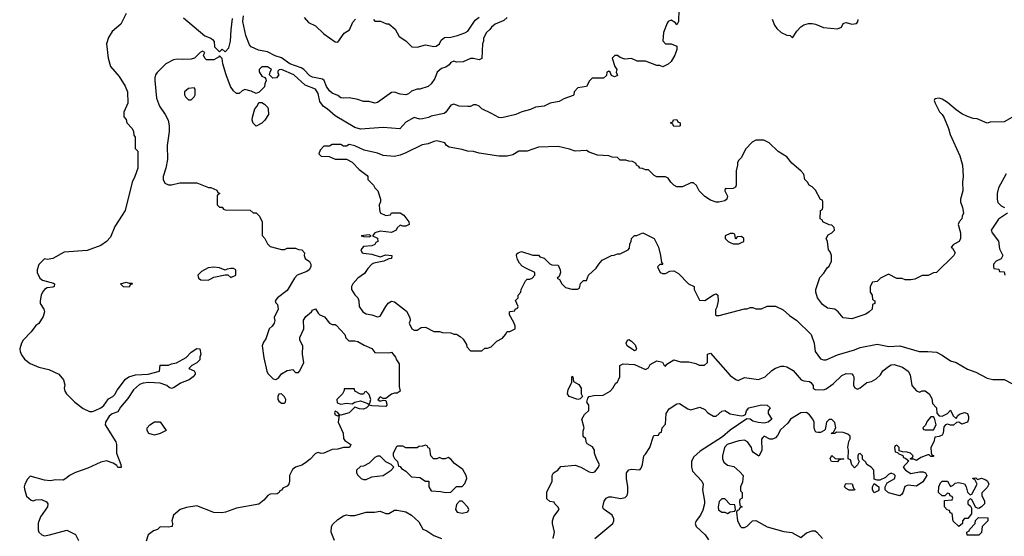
# Model space of a CAD drawing. Header units: inches. Extents: x 2348352 to 2479776, y 460422 to 613655.
# Tile 301 of 590: x 2380115 to 2387091, y 580820 to 584482. Entities that reach past the tile are written whole.
import ezdxf

# ---------------------------------------------------------------- set-up
doc = ezdxf.new("R2010")
doc.units = ezdxf.units.IN
doc.header["$MEASUREMENT"] = 0
doc.layers.add('C3588', color=7, linetype='Continuous')

msp = doc.modelspace()

# ---------------------------------------------------------------- linework, layer by layer
at = {"layer": 'C3588', "color": 4}
for points, elevation in [([(2380870, 584526), (2380832, 584450), (2380770, 584398), (2380743.5, 584356.5), (2380731, 584310), (2380741, 584210), (2380758, 584150), (2380819.8, 584079.8), (2380862, 584010), (2380878, 583970), (2380882, 583890), (2380852.7, 583827.3), (2380852.7, 583792.7), (2380870, 583774), (2380874, 583750), (2380911.1, 583711.1), (2380922, 583690), (2380923.6, 583663.6), (2380932, 583650), (2380934, 583570), (2380952, 583550), (2380951.3, 583430), (2380931, 583370), (2380911, 583330), (2380862.8, 583130), (2380790, 583015.3), (2380758.5, 582941.5), (2380731, 582910), (2380690, 582881.2), (2380593.2, 582846.8), (2380430, 582833.2), (2380350, 582789.3), (2380310, 582782), (2380290, 582786), (2380250, 582746), (2380238, 582710), (2380238, 582690), (2380258, 582650), (2380275.3, 582635.3), (2380354.2, 582614.2), (2380361, 582610), (2380358, 582590), (2380350, 582585.2), (2380310, 582582), (2380290, 582568.7), (2380276, 582550), (2380266, 582530), (2380258.8, 582490), (2380261, 582470), (2380284.7, 582430), (2380290.9, 582410.9), (2380282, 582378), (2380250.7, 582329.3), (2380230, 582315.3), (2380196, 582270), (2380138.8, 582210), (2380126.8, 582190), (2380114.8, 582150), (2380117.3, 582130), (2380126.6, 582106.6), (2380150, 582076), (2380190, 582044), (2380250, 582018.8), (2380322, 582002), (2380392, 581970), (2380424.7, 581930), (2380434.4, 581894.4), (2380431, 581870), (2380434.8, 581850), (2380446, 581830), (2380504.7, 581770), (2380565.2, 581725.2), (2380610, 581704.7), (2380630, 581704.7), (2380650, 581711.3), (2380690, 581730.8), (2380710, 581746.8), (2380744.8, 581795.2), (2380774, 581810), (2380790, 581826), (2380804.5, 581855.5), (2380865.2, 581934.8), (2380889.3, 581950.7), (2380936, 581964), (2381026, 581970), (2381106, 581990), (2381110, 582032), (2381170, 582032), (2381190, 582042), (2381226, 582050), (2381293.6, 582086.4), (2381330, 582124.7), (2381370, 582152), (2381392, 582150), (2381398, 582110), (2381391.3, 582090), (2381391.3, 582070), (2381371.1, 582048.9), (2381334, 582030), (2381314, 582010), (2381350, 581994), (2381358, 581978), (2381358, 581970), (2381344.7, 581950), (2381316, 581930), (2381253.7, 581906.3), (2381210, 581875.3), (2381190, 581868), (2381174.6, 581874.6), (2381158, 581890), (2381110, 581904.5), (2381030, 581909.7), (2380990, 581905.6), (2380962.9, 581897.1), (2380921.1, 581858.9), (2380882, 581798), (2380830, 581735.3), (2380810, 581702), (2380770, 581688.7), (2380748.1, 581671.9), (2380722.8, 581630), (2380721, 581610), (2380796, 581490), (2380801, 581470), (2380801, 581410), (2380832, 581330), (2380832.7, 581307.3), (2380810, 581308), (2380802, 581322), (2380778, 581338), (2380730, 581354), (2380690, 581345.2), (2380596.7, 581303.3), (2380510, 581272.7), (2380468.3, 581251.7), (2380450, 581234), (2380422.8, 581217.2), (2380370, 581221.2), (2380330, 581214), (2380290, 581219), (2380190, 581246), (2380170, 581226), (2380151.1, 581188.9), (2380146.8, 581170), (2380150, 581154), (2380164, 581104), (2380196.9, 581076.9), (2380210, 581071.3), (2380230, 581078), (2380270, 581082), (2380303.6, 581063.6), (2380314, 581050), (2380312, 581030), (2380262, 580958), (2380246.4, 580913.6), (2380245.4, 580865.4), (2380251.3, 580850), (2380270.7, 580830.7), (2380290, 580824), (2380326, 580830), (2380450, 580864.7), (2380510, 580832), (2380532, 580790)], 104), ([(2384784.7, 584555.3), (2384782, 584470), (2384770, 584446), (2384760.4, 584460.4), (2384730, 584478), (2384710, 584468), (2384702, 584458), (2384676, 584390), (2384671.6, 584331.6), (2384690, 584312), (2384731.1, 584311.1), (2384770, 584294), (2384771.3, 584270), (2384758, 584230), (2384730, 584186), (2384710, 584166), (2384671.1, 584148.9), (2384650, 584158), (2384630, 584158), (2384550, 584188), (2384490, 584188.7), (2384450, 584208), (2384403.1, 584203.1), (2384370, 584214), (2384350, 584228.7), (2384331.6, 584228.4), (2384312, 584210), (2384331.3, 584150), (2384344.7, 584130), (2384342, 584110), (2384350, 584086), (2384330, 584078), (2384307.3, 584087.3), (2384298, 584110), (2384290, 584118), (2384274, 584110), (2384272.7, 584087.3), (2384251.6, 584068.4), (2384170, 584068), (2384151.1, 584048.9), (2384130, 584008), (2384070, 583998), (2384044.7, 583970), (2384042, 583950), (2384035.3, 583944.7), (2383970, 583922), (2383936.9, 583903.1), (2383874, 583890), (2383830, 583869), (2383770, 583861.2), (2383733.7, 583846.3), (2383672, 583830), (2383630, 583809), (2383530, 583786), (2383510, 583788), (2383458, 583818), (2383389, 583849), (2383370, 583868), (2383350, 583878), (2383330, 583878), (2383310, 583866), (2383290, 583866), (2383229.1, 583869.1), (2383190, 583882), (2383170, 583875.3), (2383134.4, 583825.6), (2383122, 583818), (2383030, 583799), (2383010.6, 583789.4), (2382970, 583779.3), (2382950, 583777.2), (2382910, 583788), (2382850, 583755.3), (2382809.1, 583709.1), (2382690, 583717.2), (2382530, 583705.2), (2382490, 583717.2), (2382350, 583799.5), (2382292.7, 583850), (2382266.9, 583866.9), (2382241, 583901), (2382230, 583958), (2382210, 583989), (2382137.5, 584017.5), (2382057.2, 584090), (2381970, 584128), (2381952.7, 584127.3), (2381943.6, 584116.4), (2381943.6, 584103.6), (2381952, 584090), (2381934, 584070), (2381908, 584068), (2381886, 584090), (2381888.4, 584111.6), (2381898, 584130), (2381870, 584148), (2381830, 584148.7), (2381811.3, 584130), (2381811.6, 584111.6), (2381830, 584082), (2381852.7, 584072.7), (2381859.6, 584059.6), (2381862, 584050), (2381852.7, 584027.3), (2381850, 584006), (2381812.7, 583967.3), (2381790, 583958), (2381754.6, 583974.6), (2381710, 583988), (2381690, 583978), (2381670, 583958), (2381650, 583958), (2381630, 583978), (2381609.4, 584009.4), (2381577.2, 584090), (2381555.3, 584170), (2381550, 584206), (2381530, 584226), (2381523.6, 584216.4), (2381490, 584198), (2381438, 584198), (2381426, 584210), (2381418, 584230), (2381426, 584250), (2381410, 584258), (2381394, 584250), (2381354, 584210), (2381330, 584202), (2381270, 584199), (2381230, 584202), (2381203.6, 584196.4), (2381150, 584168), (2381090, 584108), (2381078, 584090), (2381071.3, 584070), (2381071.3, 584050), (2381085.2, 583925.2), (2381106, 583870), (2381146, 583810), (2381166, 583770), (2381174.8, 583730), (2381174.8, 583690), (2381160.7, 583590), (2381162.8, 583490), (2381150.8, 583430), (2381131, 583370), (2381131.3, 583350), (2381142.8, 583322.8), (2381170, 583311.3), (2381190, 583311.3), (2381250, 583326), (2381370, 583324.7), (2381452.7, 583292.7), (2381470, 583292), (2381512.7, 583272.7), (2381518, 583258), (2381534, 583250), (2381518, 583242), (2381514, 583230), (2381514, 583170), (2381530, 583154), (2381550, 583154), (2381558, 583138), (2381570, 583134), (2381747.3, 583132.7), (2381770, 583114), (2381790, 583114), (2381814, 583090), (2381832, 583050), (2381832.7, 582952.7), (2381851.6, 582931.6), (2381870, 582894), (2381890, 582874), (2381970, 582854), (2381990, 582854), (2382010, 582862), (2382070, 582862), (2382090, 582852), (2382114, 582850), (2382132, 582830), (2382131.3, 582810), (2382138, 582790), (2382167.5, 582767.5), (2382178.8, 582750), (2382178.8, 582730), (2382166, 582710), (2382150, 582697.2), (2382082, 582670), (2382062, 582650), (2382010, 582562), (2381942, 582510), (2381924.7, 582490), (2381930, 582474), (2381942, 582462), (2381946, 582430), (2381918, 582370), (2381922, 582350), (2381918, 582330), (2381904.7, 582310), (2381882.8, 582290), (2381859.1, 582220.9), (2381843.4, 582196.6), (2381834, 582170), (2381844.9, 582084.9), (2381864.9, 581990), (2381873, 581973), (2381910, 581936), (2381930, 581931), (2381950, 581944.7), (2381970, 581971), (2382010, 581996), (2382050, 582002), (2382070, 581982), (2382090, 581982), (2382098, 581990), (2382129, 582050), (2382119, 582110), (2382122, 582170), (2382099, 582210), (2382099, 582230), (2382129, 582291), (2382126.8, 582353.2), (2382141.5, 582378.5), (2382182, 582410), (2382190, 582422), (2382210, 582432), (2382230, 582402), (2382242, 582390), (2382274.8, 582374.8), (2382310, 582332), (2382330, 582322), (2382350, 582322), (2382356.9, 582316.9), (2382418, 582250), (2382426.4, 582226.4), (2382446.8, 582206.8), (2382490, 582206), (2382510, 582201), (2382555.3, 582175.3), (2382610, 582152), (2382630, 582122), (2382730, 582121), (2382750, 582124.7), (2382778, 582090), (2382784.7, 582070), (2382803.6, 582043.6), (2382802.8, 581882.8), (2382810.8, 581849.2), (2382790, 581835.3), (2382770, 581835.3), (2382750, 581828.7), (2382710, 581798), (2382690, 581798), (2382670, 581808), (2382652, 581790), (2382670, 581778), (2382690, 581784.7), (2382710, 581782), (2382717.3, 581757.3), (2382717.3, 581750), (2382710, 581741.2), (2382610, 581744), (2382590, 581748.7), (2382571.3, 581730), (2382550, 581720.9), (2382522.5, 581722.5), (2382490, 581735.3), (2382450, 581696), (2382390, 581678), (2382380.4, 581680.4), (2382370, 581698), (2382350, 581706), (2382344.7, 581695.3), (2382350, 581682), (2382370, 581674), (2382378, 581678), (2382372, 581630), (2382406, 581550), (2382410, 581514), (2382419.6, 581499.6), (2382462, 581470), (2382450.6, 581449.4), (2382410, 581448.7), (2382370, 581437.2), (2382330, 581436), (2382268.7, 581408.7), (2382250, 581408), (2382230, 581414), (2382210, 581408), (2382174, 581366), (2382139.9, 581340.1), (2382114.6, 581325.4), (2382070, 581309.5), (2382047.1, 581292.9), (2382026, 581250), (2382026.8, 581210), (2382021, 581190), (2382010, 581175.3), (2381979.6, 581160.4), (2381970, 581146), (2381958, 581142), (2381954, 581130), (2381939.6, 581120.4), (2381890, 581118), (2381874, 581110), (2381843.6, 581076.4), (2381810, 581048.7), (2381650, 581019.3), (2381572, 580990), (2381546.3, 580986.3), (2381490, 580989.2), (2381370, 581036), (2381296.8, 581023.2), (2381252, 581010), (2381204.7, 580970), (2381192, 580930), (2381198, 580910), (2381194, 580890), (2381170, 580884), (2381110, 580888), (2381090.9, 580869.1), (2381062, 580858), (2381024.7, 580830), (2381010, 580786)], 108), ([(2381275.3, 584495.3), (2381427.5, 584367.5), (2381470, 584351), (2381482, 584342), (2381492.7, 584327.3), (2381494, 584290), (2381530, 584254), (2381550, 584272), (2381570, 584254), (2381597.2, 584282.8), (2381609, 584330), (2381612.3, 584410), (2381622.9, 584490)], 108), ([(2383570, 584497), (2383544.1, 584475.9), (2383484.7, 584450), (2383458, 584430), (2383447.1, 584412.9), (2383422, 584390), (2383402, 584350), (2383402, 584330), (2383394, 584310), (2383390, 584206), (2383370, 584198), (2383330, 584208), (2383310, 584208), (2383256.9, 584183.1), (2383210, 584182), (2383190, 584188), (2383170, 584178), (2383158.8, 584161.2), (2383135.3, 584144.7), (2383103.5, 584136.5), (2383072, 584110), (2383055.3, 584064.7), (2383030, 584028), (2383010, 584008.7), (2382950, 583988.7), (2382930, 583988.7), (2382890, 583975.3), (2382870, 583955.3), (2382850, 583948.7), (2382810, 583954), (2382770, 583969.3), (2382750, 583966.6), (2382650, 583894), (2382630, 583889.2), (2382590, 583902), (2382550, 583901.2), (2382510, 583915.3), (2382448.4, 583928.4), (2382410, 583925.2), (2382390, 583929.2), (2382370, 583944), (2382330, 583961.2), (2382310, 583978), (2382288.5, 584008.5), (2382271.1, 584051.1), (2382259.4, 584059.4), (2382190, 584074), (2382170, 584085.1), (2382128.5, 584128.5), (2382110, 584140.5), (2382030, 584169.7), (2381970, 584211.1), (2381925.7, 584225.7), (2381870, 584253.7), (2381806.7, 584266.7), (2381755.3, 584290), (2381742.9, 584302.9), (2381716.2, 584370), (2381696.9, 584470), (2381701.1, 584510)], 104), ([(2382130, 584498), (2382161.4, 584461.4), (2382210, 584437.3), (2382270, 584381), (2382350, 584324.7), (2382370, 584322), (2382413.8, 584386.2), (2382452.7, 584410), (2382474.5, 584465.5), (2382493.8, 584486.2)], 104), ([(2382622.8, 584482.8), (2382630, 584472), (2382671.1, 584471.1), (2382712.7, 584452.7), (2382730, 584452), (2382775.5, 584415.5), (2382803.5, 584363.5), (2382850, 584332), (2382894, 584290), (2382930, 584287.7), (2382990, 584304.9), (2383050, 584292.7), (2383066.8, 584293.2), (2383089.2, 584310), (2383102, 584338), (2383125.2, 584354.8), (2383170, 584358.8), (2383218, 584370), (2383270, 584388), (2383290, 584400.7), (2383341.5, 584478.5), (2383370, 584501)], 104), ([(2385446.4, 584486.4), (2385462, 584442), (2385479.6, 584419.6), (2385510, 584392), (2385550, 584372), (2385574, 584370), (2385590, 584354), (2385620.2, 584399.8), (2385650, 584431.3), (2385670, 584444.7), (2385704.7, 584455.3), (2385730, 584456), (2385754, 584450), (2385810, 584426), (2385910, 584416), (2385938, 584430), (2385950, 584454), (2385960.4, 584459.6), (2385970, 584462), (2386010, 584451), (2386044, 584456), (2386052.9, 584467.1), (2386056.5, 584483.5)], 112), ([(2387162, 583798), (2387090, 583758), (2386990, 583755.3), (2386970, 583748.7), (2386899, 583779), (2386870, 583782), (2386830, 583795.3), (2386790, 583815.3), (2386750, 583842), (2386690, 583895.3), (2386650, 583918), (2386630, 583926), (2386598, 583922), (2386594, 583910), (2386602, 583890), (2386632, 583830), (2386651.1, 583811.1), (2386665.4, 583785.4), (2386696, 583710), (2386707.1, 583667.1), (2386776.8, 583516.8), (2386796, 583450), (2386801, 583370), (2386796, 583330), (2386798, 583270), (2386781, 583210), (2386781, 583190), (2386796, 583150), (2386802, 583110), (2386792, 583090), (2386791.3, 583070), (2386772, 583050), (2386764.7, 583030), (2386782, 582970), (2386782, 582930), (2386772, 582910), (2386731.6, 582888.4), (2386714, 582870), (2386723.6, 582863.6), (2386742, 582830), (2386734, 582810), (2386612, 582690), (2386590, 582688), (2386551.1, 582668.9), (2386510, 582668), (2386456.9, 582643.1), (2386430, 582638), (2386390, 582638), (2386367.3, 582647.3), (2386330, 582648), (2386270, 582678), (2386214, 582650), (2386190, 582626), (2386158, 582622), (2386142, 582590), (2386142, 582550), (2386154, 582530), (2386158, 582498), (2386174, 582490), (2386174, 582470), (2386158, 582462), (2386154, 582430), (2386134, 582410), (2386110, 582395.3), (2386010, 582362), (2385949.1, 582369.1), (2385914, 582410), (2385890, 582429.2), (2385838, 582438), (2385802, 582462), (2385768.7, 582510), (2385755.3, 582550), (2385755.3, 582570), (2385784.7, 582655.3), (2385813.6, 582686.4), (2385836.4, 582723.6), (2385850, 582734), (2385866, 582770), (2385866, 582810), (2385856.4, 582836.4), (2385846, 582850), (2385838, 582910), (2385828, 582930), (2385844, 582956), (2385870, 582972), (2385888, 582990), (2385886, 583010), (2385870, 583026), (2385850, 583028), (2385806, 583050), (2385802, 583062), (2385786, 583070), (2385788, 583130), (2385802, 583138), (2385806, 583150), (2385806, 583190), (2385802, 583202), (2385788.4, 583208.4), (2385754.6, 583274.6), (2385730, 583298), (2385709.3, 583309.3), (2385698, 583330), (2385678, 583350), (2385670, 583386), (2385648.7, 583410), (2385585.6, 583465.6), (2385550, 583508.7), (2385490, 583548), (2385426, 583610), (2385387.3, 583627.3), (2385330, 583628), (2385305.4, 583614.6), (2385256.9, 583563.1), (2385230, 583506), (2385210, 583486), (2385202, 583470), (2385202, 583450), (2385192, 583410), (2385191, 583310), (2385186, 583294), (2385170, 583285.2), (2385122, 583282), (2385114, 583286), (2385111.3, 583270), (2385130.8, 583230), (2385124.7, 583210), (2385110, 583199), (2385068.9, 583188.9), (2385050, 583188.7), (2385010, 583202), (2384970, 583228), (2384928.9, 583268.9), (2384910, 583306), (2384890, 583326), (2384870, 583326), (2384810, 583298), (2384770, 583298), (2384748.9, 583308.9), (2384728, 583330), (2384710, 583358), (2384690, 583368), (2384628.4, 583368.4), (2384610, 583378), (2384570, 583418), (2384550, 583418), (2384527.3, 583427.3), (2384508.4, 583428.4), (2384502, 583442), (2384486, 583450), (2384482, 583462), (2384456.4, 583476.4), (2384430, 583478), (2384410, 583486), (2384370, 583486), (2384350, 583506), (2384312.7, 583507.3), (2384290, 583518), (2384210, 583522), (2384150, 583542), (2384130, 583554), (2384050, 583549), (2384010, 583564), (2383930, 583584), (2383790, 583579), (2383710, 583549), (2383651, 583549), (2383610, 583524), (2383570, 583515.3), (2383510, 583515.3), (2383370, 583535.3), (2383330, 583548), (2383288.9, 583548.9), (2383250, 583562), (2383159, 583579), (2383138, 583590), (2383126, 583610), (2383070, 583622.7), (2383050, 583619.3), (2383010, 583602.7), (2382966.2, 583593.8), (2382850, 583537.2), (2382810, 583521.2), (2382770, 583513.2), (2382690, 583519), (2382650, 583536), (2382556.5, 583556.5), (2382490, 583588.7), (2382450, 583598), (2382430, 583586), (2382410, 583586), (2382390, 583598), (2382330, 583598), (2382310, 583586), (2382270, 583586), (2382243.6, 583556.4), (2382234, 583530), (2382250, 583514), (2382307.3, 583512.7), (2382350, 583494), (2382430, 583494), (2382470, 583472), (2382519.8, 583419.8), (2382576.9, 583376.9), (2382582, 583370), (2382582, 583350), (2382622, 583310), (2382631.1, 583291.1), (2382651.3, 583270), (2382672, 583210), (2382672, 583190), (2382662, 583170), (2382663.6, 583136.4), (2382670, 583114), (2382710, 583094), (2382742, 583098), (2382750, 583114), (2382810, 583112), (2382836, 583096), (2382872, 583050), (2382874, 583030), (2382850, 583018), (2382830, 583018), (2382810, 583026), (2382790, 583006), (2382782, 582990), (2382750, 582974), (2382670, 582984), (2382632, 582970), (2382614, 582950), (2382650, 582934), (2382652, 582910), (2382638, 582902), (2382630, 582888.7), (2382610, 582879), (2382550, 582874), (2382532, 582850), (2382542, 582830), (2382550, 582826), (2382610, 582821), (2382670, 582802), (2382710, 582816), (2382752, 582810), (2382750, 582788.7), (2382730, 582788), (2382694, 582770), (2382624, 582756), (2382610.7, 582749.3), (2382581.4, 582718.6), (2382558, 582682), (2382511.3, 582650), (2382476, 582610), (2382466, 582590), (2382466, 582570), (2382490, 582532), (2382511, 582511), (2382518, 582490), (2382521, 582450), (2382546, 582410), (2382570, 582396), (2382610, 582391), (2382650, 582376), (2382670, 582381), (2382708.7, 582450), (2382726.6, 582473.4), (2382750, 582486), (2382770, 582481), (2382855.3, 582415.3), (2382878, 582370), (2382882, 582350), (2382874, 582330), (2382894, 582290), (2382910, 582282), (2382930, 582282), (2382960.4, 582299.6), (2382990, 582302), (2383050, 582272), (2383090, 582272), (2383110, 582264.7), (2383170, 582262), (2383190, 582252), (2383210, 582252), (2383236.9, 582236.9), (2383256.9, 582216.9), (2383279.6, 582179.6), (2383283.6, 582163.6), (2383310, 582134), (2383390, 582134), (2383410, 582154), (2383430, 582154), (2383456.4, 582163.6), (2383496.4, 582203.6), (2383534.6, 582225.4), (2383558, 582250), (2383568.7, 582271.3), (2383587.3, 582272.7), (2383626, 582290), (2383626, 582310), (2383616.4, 582336.4), (2383586, 582390), (2383586, 582410), (2383590, 582414), (2383622, 582418), (2383626, 582430), (2383642, 582438), (2383646, 582450), (2383628.4, 582491.6), (2383646, 582510), (2383646, 582530), (2383666, 582550), (2383668, 582570), (2383698, 582630), (2383710, 582642), (2383730, 582642), (2383746, 582650), (2383766, 582670), (2383766, 582690), (2383700.9, 582720.9), (2383676, 582736), (2383656.5, 582756.5), (2383642, 582782), (2383635.3, 582810), (2383638, 582822), (2383646, 582830), (2383670, 582838), (2383750, 582814), (2383790, 582812), (2383801, 582801), (2383831, 582791), (2383870, 582752), (2383885.4, 582745.4), (2383930, 582742), (2383944.7, 582710), (2383946, 582690), (2383938, 582662), (2383922, 582650), (2383939.8, 582639.8), (2383956, 582610), (2383982.5, 582582.5), (2384028, 582572), (2384067.3, 582572.7), (2384082, 582578), (2384087.3, 582612.7), (2384110, 582634), (2384130, 582634), (2384146, 582670), (2384200.4, 582719.6), (2384218, 582750), (2384243.1, 582776.9), (2384308.4, 582811.6), (2384327.3, 582812.7), (2384350, 582822), (2384370, 582822), (2384426, 582850), (2384436.4, 582863.6), (2384438, 582890), (2384447.3, 582912.7), (2384448.9, 582931.1), (2384470, 582952), (2384487.3, 582952.7), (2384530, 582972), (2384610, 582932), (2384641, 582870), (2384656, 582810), (2384662, 582762), (2384672, 582750), (2384670, 582746), (2384650, 582746), (2384634, 582730), (2384654, 582690), (2384670, 582682), (2384690, 582682), (2384720.4, 582699.6), (2384750, 582702), (2384783.6, 582683.6), (2384854, 582610), (2384894, 582590), (2384894, 582570), (2384932.7, 582492.7), (2384970, 582492), (2385030, 582531.3), (2385050, 582538), (2385062, 582530), (2385064.7, 582490), (2385054.8, 582445.2), (2385045.4, 582425.4), (2385044.7, 582390), (2385050, 582384.7), (2385070, 582384.7), (2385250, 582432), (2385270, 582432), (2385290, 582442), (2385310, 582442), (2385330, 582432), (2385370, 582432), (2385410, 582452), (2385470, 582452), (2385525.4, 582425.4), (2385570, 582384.7), (2385622, 582350), (2385722, 582250), (2385744.7, 582190), (2385751.3, 582130), (2385790, 582078), (2385810, 582071.3), (2385830, 582071.3), (2385910, 582106), (2386030, 582140.7), (2386070, 582157.3), (2386190, 582181), (2386273.6, 582166.4), (2386350, 582171), (2386488.9, 582131.1), (2386550, 582131), (2386610, 582124.7), (2386650, 582104.7), (2386710, 582064.7), (2386750, 582051.3), (2386830, 582004.7), (2386890, 581984.7), (2386970, 581942), (2387010, 581932), (2387090, 581932), (2387150, 581902)], 112), ([(2387104.7, 583390), (2387051, 583290), (2387041, 583250), (2387041, 583210), (2387046.4, 583186.4), (2387070, 583162), (2387092, 583150)], 116), ([(2387114, 583110), (2387050, 583069), (2386998, 582990), (2387004.7, 582970), (2387050, 582912), (2387058, 582858), (2387082, 582810), (2387070, 582786), (2387034, 582770), (2387014, 582750), (2387014, 582730), (2387018, 582718), (2387052.7, 582712.7), (2387058, 582698), (2387090, 582694), (2387094, 582670)], 116), ([(2383895.3, 580804.7), (2383904, 580850), (2383889.4, 580910), (2383889.3, 580930), (2383900.1, 580959.9), (2383938, 581010), (2383930, 581026), (2383906, 581050), (2383902, 581062), (2383870, 581066), (2383850, 581086), (2383849, 581110), (2383850, 581134), (2383888, 581210), (2383888.7, 581251.3), (2383898, 581270), (2383928, 581290), (2383950, 581314), (2384050, 581324), (2384090, 581311), (2384150, 581276), (2384170, 581271.3), (2384190, 581278), (2384215.3, 581310), (2384222, 581330), (2384202, 581370), (2384188.7, 581410), (2384188, 581430), (2384174.6, 581454.6), (2384136.4, 581476.4), (2384128, 581490), (2384126, 581510), (2384108.4, 581528.4), (2384108.4, 581568.4), (2384114, 581590), (2384098, 581650), (2384116.4, 581683.6), (2384147.3, 581712.7), (2384148, 581750), (2384134, 581770), (2384140.2, 581799.8), (2384149.1, 581810.9), (2384182, 581818), (2384250, 581821), (2384298, 581850), (2384318, 581870), (2384336.4, 581903.6), (2384350, 581914), (2384358, 581930), (2384366, 581950), (2384366, 582030), (2384390, 582042), (2384470, 582038), (2384550, 582002), (2384570, 582014), (2384582, 582038), (2384630, 582064.7), (2384670, 582054), (2384682, 582030), (2384690, 582026.8), (2384700.2, 582039.8), (2384750, 582071), (2384796.9, 582056.9), (2384856.9, 582056.9), (2384904.7, 582044.7), (2384930, 582032), (2384967.3, 582032.7), (2384987.3, 582052.7), (2384988.4, 582111.6), (2385010, 582118), (2385150, 581961), (2385190, 581931.3), (2385205.4, 581925.4), (2385250, 581944.7), (2385350, 581931.3), (2385398, 581950), (2385445.2, 581994.8), (2385469.1, 582010.9), (2385510, 582026), (2385530, 582026.8), (2385550, 582020.7), (2385595.2, 581995.2), (2385652, 581930), (2385670, 581921), (2385710, 581916.3), (2385721, 581910), (2385736, 581890), (2385738, 581870), (2385750, 581861), (2385810, 581858), (2385830, 581864.7), (2385878.9, 581901.1), (2385939.1, 581960.9), (2385970, 581973), (2386010.7, 581970.7), (2386021, 581961), (2386026, 581950), (2386022, 581890), (2386032, 581872), (2386050, 581862), (2386070, 581872), (2386118, 581910), (2386150, 581918), (2386183.1, 581936.9), (2386214.6, 581965.4), (2386230, 581992), (2386270, 582024.7), (2386290, 582036), (2386310, 582037.3), (2386370, 582018.8), (2386411.3, 581990), (2386423.6, 581963.6), (2386436, 581890), (2386470, 581851.3), (2386490, 581842), (2386510, 581851.3), (2386530, 581851), (2386558, 581830), (2386576.9, 581796.9), (2386582, 581762), (2386612, 581730), (2386612.7, 581692.7), (2386630, 581674), (2386650, 581672), (2386688.4, 581691.6), (2386710, 581714), (2386730, 581674), (2386750, 581654), (2386763.1, 581676.9), (2386774.6, 581685.4), (2386810, 581698), (2386831.3, 581691.3), (2386838, 581670), (2386838, 581650), (2386830, 581628.7), (2386790, 581615.3), (2386770, 581628), (2386752.7, 581627.3), (2386731.1, 581608.9), (2386710, 581608.7), (2386690, 581615.3), (2386674, 581610), (2386662.8, 581597.2), (2386658, 581550), (2386650, 581538), (2386630, 581528), (2386598, 581522), (2386592, 581490), (2386571.6, 581448.4), (2386572, 581412), (2386578, 581398), (2386590, 581394), (2386590, 581386), (2386570, 581386), (2386558, 581398), (2386550, 581398), (2386501, 581379), (2386470, 581358), (2386450, 581366), (2386426, 581366), (2386427.3, 581372.7), (2386442, 581378), (2386446, 581390), (2386426, 581410), (2386403.6, 581416.4), (2386370, 581418), (2386346, 581426), (2386346, 581450), (2386330, 581466), (2386318, 581462), (2386314, 581450), (2386318, 581418), (2386334, 581414), (2386343.6, 581403.6), (2386372.7, 581392.7), (2386378, 581378), (2386392.7, 581372.7), (2386414, 581354), (2386374, 581310), (2386392, 581290), (2386430, 581264.7), (2386490, 581276), (2386516, 581276), (2386534, 581270), (2386542, 581250), (2386514.4, 581205.6), (2386470, 581175.3), (2386410, 581182), (2386386.8, 581173.2), (2386371.6, 581128.4), (2386363.6, 581116.4), (2386350, 581108), (2386270, 581128), (2386246, 581150), (2386246, 581170), (2386262, 581198), (2386315.3, 581230), (2386318, 581250), (2386310, 581258), (2386290, 581268), (2386270, 581258), (2386250, 581238), (2386210, 581218), (2386190, 581218), (2386170, 581226), (2386166, 581290), (2386148, 581310), (2386118, 581330), (2386110, 581346), (2386087.3, 581367.3), (2386086, 581390), (2386070, 581406), (2386058, 581402), (2386054, 581390), (2386054, 581370), (2386062, 581350), (2386050, 581326), (2386030, 581306), (2386010, 581326), (2386002, 581362), (2385986, 581370), (2385988, 581430), (2385982, 581450), (2385988.9, 581491.1), (2385998, 581510), (2385998, 581530), (2385983.1, 581543.1), (2385950, 581555.3), (2385902, 581558), (2385890, 581548), (2385870, 581546), (2385866, 581550), (2385882, 581558), (2385898, 581590), (2385890, 581626), (2385870, 581648), (2385850, 581648), (2385832, 581630), (2385822, 581578), (2385814, 581570), (2385790, 581555.3), (2385770, 581555.3), (2385758, 581558), (2385750, 581566), (2385744, 581590), (2385744, 581630), (2385735.3, 581650), (2385710, 581682), (2385690, 581697.2), (2385650, 581694.5), (2385577.3, 581650), (2385557, 581623), (2385506.4, 581573.6), (2385485.2, 581534.8), (2385470, 581519), (2385450, 581509), (2385430.9, 581509.1), (2385390, 581528.7), (2385379.8, 581520.2), (2385371.1, 581508.9), (2385372.8, 581427.2), (2385350.9, 581389.1), (2385313.6, 581413.6), (2385305.2, 581425.2), (2385299, 581450), (2385272.7, 581490), (2385250, 581501.2), (2385210, 581496), (2385126.8, 581470), (2385107.7, 581450), (2385094.8, 581390), (2385094.8, 581370), (2385105.2, 581345.2), (2385130, 581324.7), (2385175.3, 581315.3), (2385218, 581278), (2385242, 581250), (2385236.9, 581203.1), (2385222, 581170), (2385222, 581142), (2385234, 581130), (2385234, 581090), (2385218, 581082), (2385214, 581070), (2385218, 581038), (2385234, 581030), (2385218, 581022), (2385210, 581006), (2385198, 581002), (2385194, 580990), (2385202, 580930), (2385222, 580890), (2385230, 580882), (2385250, 580882), (2385270, 580892), (2385306, 580930), (2385330, 580932), (2385410, 580886.8), (2385530, 580854), (2385586.4, 580846.4), (2385650, 580812), (2385690, 580844.7), (2385730, 580858), (2385750, 580858), (2385762, 580850), (2385803.5, 580803.5)], 108), ([(2384190, 580804.9), (2384317.2, 580910), (2384325.2, 580930), (2384324.7, 580944.7), (2384313.2, 580970), (2384255.3, 581010), (2384250, 581018), (2384246, 581030), (2384256, 581070), (2384269.6, 581090.4), (2384290, 581100.7), (2384310, 581100.7), (2384372.7, 581087.3), (2384404, 581096), (2384418, 581110), (2384424, 581130), (2384424, 581170), (2384414, 581230), (2384414, 581270), (2384430, 581290.8), (2384450, 581294.8), (2384508.7, 581291.3), (2384518, 581302), (2384528.7, 581330), (2384538, 581390), (2384550, 581402), (2384579, 581450), (2384606, 581530), (2384610, 581534), (2384642, 581538), (2384647.3, 581552.7), (2384662, 581558), (2384668, 581590), (2384690, 581614), (2384696, 581690), (2384716.6, 581723.4), (2384770, 581758.8), (2384790, 581760.7), (2384850, 581722.8), (2384870, 581717.3), (2384934.8, 581734.8), (2384970, 581718), (2384990, 581696), (2385030, 581671), (2385048.9, 581671.1), (2385090, 581706.8), (2385110, 581710.7), (2385150, 581688.2), (2385226.3, 581673.7), (2385243.7, 581676.3), (2385256.6, 581683.4), (2385265.2, 581710), (2385282, 581730), (2385370, 581753), (2385412, 581750), (2385431.3, 581730), (2385418, 581710), (2385418, 581690), (2385444.7, 581650), (2385418, 581630), (2385390, 581622.9), (2385347.9, 581627.9), (2385310, 581637.2), (2385290, 581649.2), (2385266.8, 581653.2), (2385147.9, 581572.1), (2385095.5, 581524.5), (2384935.6, 581424.4), (2384890, 581380.9), (2384874, 581350), (2384874.9, 581310), (2384882.5, 581282.5), (2384947.7, 581210), (2384957.3, 581190), (2384953.4, 581150), (2384967.7, 581070), (2384967.3, 581050), (2384954.6, 581005.4), (2384938.8, 580970), (2384907.3, 580930), (2384902, 580910), (2384907.7, 580890), (2384970.8, 580830), (2384995.9, 580795.9)], 104), ([(2382345.2, 580790), (2382322.7, 580850), (2382325.2, 580890), (2382334.2, 580905.8), (2382370, 580938.8), (2382410, 580966), (2382430, 580971.3), (2382453.6, 580966.4), (2382490, 580966.8), (2382570, 580991), (2382629.1, 580990.9), (2382670, 580998), (2382710, 580982), (2382730, 580982), (2382770, 581004.7), (2382790, 581006), (2382850, 580994), (2382892, 580970), (2382943.6, 580923.6), (2382971.6, 580871.6), (2382999.8, 580859.8), (2383050, 580826), (2383104.7, 580804.7)], 108)]:
    msp.add_lwpolyline(points, dxfattribs=dict(at, elevation=elevation))
for points, elevation in [([(2381350, 583998), (2381310, 583995.3), (2381282, 583970), (2381282, 583950), (2381290, 583934), (2381310, 583914), (2381330, 583914), (2381350, 583934), (2381358, 583950), (2381358, 583990)], 112), ([(2381790, 583728), (2381768.4, 583748.4), (2381762, 583770), (2381764, 583790), (2381782, 583850), (2381798, 583870), (2381806, 583890), (2381810, 583894), (2381830, 583894), (2381850, 583882), (2381870, 583862), (2381876, 583850), (2381878, 583810), (2381851.3, 583770), (2381830.7, 583749.3)], 108), ([(2384750, 583726), (2384742, 583742), (2384726, 583750), (2384742, 583758), (2384747.3, 583772.7), (2384770, 583774), (2384778, 583758), (2384794, 583750), (2384794, 583730), (2384790, 583728)], 108), ([(2385170, 582966), (2385150, 582966), (2385114, 582950), (2385114, 582930), (2385134, 582910), (2385150, 582902), (2385170, 582894), (2385210, 582894), (2385230, 582902), (2385246, 582910), (2385246, 582930), (2385230, 582946), (2385198, 582942), (2385190, 582926), (2385186, 582930), (2385182, 582962)], 116), ([(2382590, 582958), (2382534, 582950), (2382550, 582944.7), (2382590, 582942), (2382606, 582950)], 112), ([(2381490, 582728.7), (2381450, 582724), (2381402, 582698), (2381378, 582670), (2381382, 582650), (2381398, 582638), (2381450, 582636), (2381470, 582644.7), (2381490, 582656), (2381570, 582674), (2381590, 582674), (2381610, 582654), (2381646, 582670), (2381646, 582710), (2381630, 582718), (2381610, 582718), (2381585.4, 582714.6), (2381570, 582706), (2381530, 582722)], 108), ([(2380890, 582614), (2380910, 582614), (2380914, 582610), (2380898, 582602), (2380890, 582586), (2380850, 582588), (2380828, 582610), (2380870, 582622)], 104), ([(2384470, 582135.3), (2384419.3, 582170), (2384412.7, 582190), (2384422, 582210), (2384430, 582214), (2384450, 582202.8), (2384476.8, 582176.8), (2384484.7, 582150), (2384479.8, 582140.2)], 108), ([(2384070, 581788.7), (2384008, 581810), (2383995.3, 581830), (2384000.4, 581859.6), (2384026, 581910), (2384026, 581950), (2384030, 581954), (2384034, 581950), (2384038, 581918), (2384076.9, 581896.9), (2384092, 581870), (2384092, 581830), (2384102, 581810), (2384085.4, 581794.6)], 108), ([(2382486, 581866), (2382414, 581866), (2382414, 581854), (2382402, 581830), (2382362, 581790), (2382365.4, 581765.4), (2382390, 581756), (2382430, 581763.8), (2382470, 581758), (2382490, 581771), (2382530, 581781), (2382582, 581762), (2382590, 581754), (2382596.4, 581763.6), (2382602, 581790), (2382590, 581826), (2382570, 581846), (2382558, 581842), (2382551.6, 581828.4), (2382530, 581828), (2382490, 581848)], 108), ([(2381970, 581829), (2381950, 581828.7), (2381943, 581810), (2381943.8, 581790), (2381950, 581778.8), (2381970, 581764.2), (2381990, 581764.9), (2381999.3, 581770), (2382000.9, 581790), (2381990, 581809)], 108), ([(2386590, 581666), (2386570, 581666), (2386543.6, 581636.4), (2386532.7, 581607.3), (2386514, 581590), (2386518, 581578), (2386530, 581574), (2386590, 581574), (2386608, 581610), (2386596.4, 581656.4)], 108), ([(2381070, 581538), (2381030, 581548), (2381018, 581570), (2381018, 581590), (2381038, 581610), (2381070, 581631.3), (2381110, 581632), (2381152, 581570), (2381110, 581548)], 104), ([(2382990, 581466), (2382970, 581458), (2382943.6, 581456.4), (2382930, 581448), (2382850, 581446), (2382830, 581458), (2382790, 581458), (2382785.4, 581454.6), (2382762, 581410), (2382762, 581390), (2382771.6, 581371.6), (2382792, 581350), (2382798, 581318), (2382810, 581314), (2382819.6, 581299.6), (2382850, 581282), (2382890, 581242), (2382950, 581238), (2382990, 581212), (2383014, 581210), (2383014, 581170), (2383030, 581142), (2383098, 581138), (2383130, 581131), (2383170, 581134), (2383210, 581172), (2383250, 581174), (2383270, 581194), (2383282, 581230), (2383278, 581250), (2383254.6, 581294.6), (2383196.4, 581336.4), (2383170, 581368), (2383150, 581378), (2383130, 581368.7), (2383108.9, 581368.9), (2383090, 581378), (2383071.1, 581368.9), (2383046, 581370), (2383028, 581390), (2383022, 581442), (2383010, 581446), (2383002, 581462)], 112), ([(2382670, 581388), (2382650, 581388), (2382630, 581378), (2382590, 581338), (2382550, 581318), (2382530, 581315.3), (2382502, 581290), (2382502, 581270), (2382510, 581254), (2382534, 581230), (2382550, 581222), (2382570, 581222), (2382610, 581242), (2382690, 581252), (2382746, 581290), (2382766, 581310), (2382746, 581330), (2382710, 581348)], 112), ([(2385910, 581348), (2385866, 581350), (2385858, 581370), (2385866, 581390), (2385870, 581392), (2385892.7, 581372.7), (2385954, 581370), (2385950, 581366), (2385918, 581362)], 108), ([(2386902, 581222), (2386930, 581231.3), (2386959.8, 581219.8), (2386972, 581210), (2386982, 581190), (2386970, 581166), (2386932.7, 581127.3), (2386932, 581110), (2386952, 581070), (2386950.9, 581049.1), (2386930, 581028), (2386910, 581018), (2386900.4, 581020.4), (2386887.3, 581027.3), (2386862, 581082), (2386850, 581086), (2386834, 581070), (2386834, 581050), (2386852.7, 581032.7), (2386859.6, 581019.6), (2386859.6, 580980.4), (2386832.7, 580947.3), (2386810, 580946), (2386794, 580930), (2386794, 580910), (2386770, 580888.7), (2386728.4, 580928.4), (2386722, 580982), (2386707.3, 580987.3), (2386702, 581002), (2386687.3, 581007.3), (2386668, 581030), (2386667.3, 581072.7), (2386722, 581078), (2386726, 581090), (2386722, 581102), (2386707.3, 581107.3), (2386702, 581122), (2386690, 581126), (2386670, 581106), (2386650, 581106), (2386626, 581130), (2386628, 581170), (2386640.2, 581199.8), (2386650, 581211.3), (2386690, 581212), (2386710, 581174), (2386730, 581182), (2386744, 581196), (2386770, 581202), (2386810, 581192), (2386822, 581170), (2386830, 581134), (2386850, 581114), (2386862, 581118), (2386898, 581190), (2386882, 581222), (2386870, 581226), (2386867.3, 581232.7), (2386890, 581234)], 108), ([(2386030, 581146), (2385992.7, 581147.3), (2385970, 581158), (2385958, 581170), (2385966, 581190), (2385970, 581194), (2386012.7, 581192.7), (2386022, 581162), (2386031.6, 581151.6)], 108), ([(2386170, 581128), (2386158, 581150), (2386158, 581170), (2386170, 581194), (2386202, 581170), (2386202, 581150), (2386196.9, 581143.1)], 108), ([(2385110, 581086), (2385090, 581086), (2385070, 581066), (2385062.8, 581030), (2385067.3, 581007.3), (2385090, 580992), (2385112, 580992), (2385130, 580982), (2385150, 580994), (2385182, 580998), (2385186, 581010), (2385182, 581042), (2385150, 581046)], 108), ([(2383250, 581068), (2383230, 581068), (2383210, 581046), (2383202, 581010), (2383214, 580990), (2383250, 580984.7), (2383290, 580994), (2383298, 581010), (2383290, 581026)], 112), ([(2386828, 580828), (2386826, 580850), (2386842, 580858), (2386846, 580870), (2386886, 580910), (2386887.3, 580932.7), (2386907.3, 580952.7), (2386974, 580950), (2386974, 580930), (2386934, 580890), (2386930, 580846), (2386910, 580828)], 108)]:
    msp.add_lwpolyline(points, close=True, dxfattribs=dict(at, elevation=elevation))

doc.saveas('drawing.dxf')
